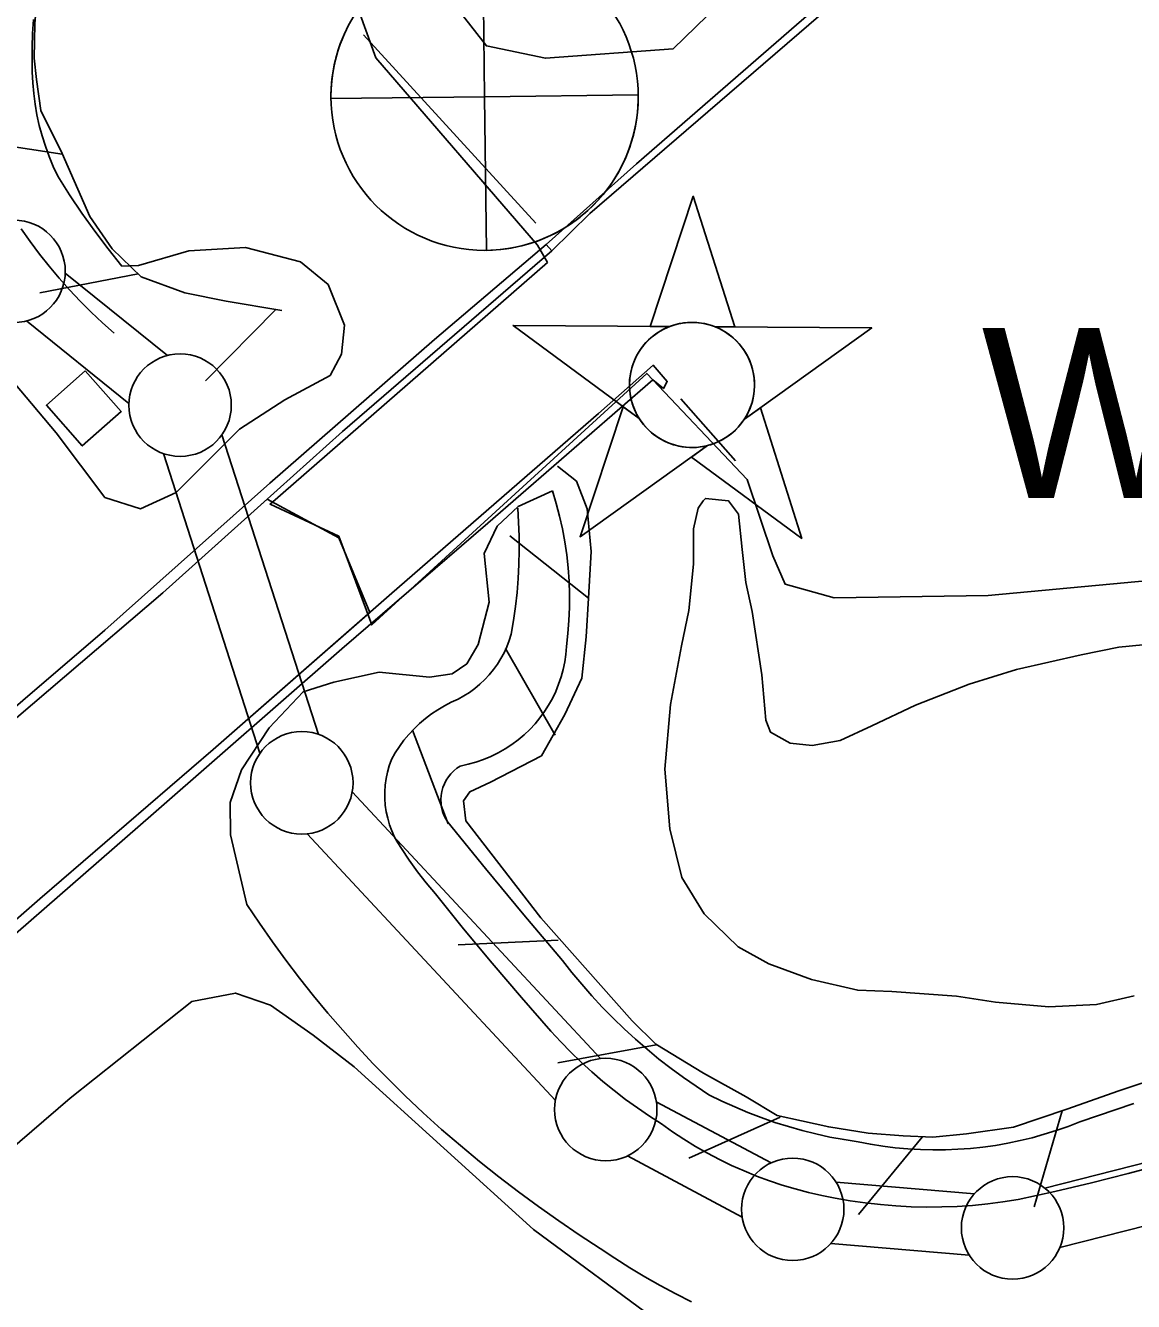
# Model space of a CAD drawing. Extents: x 3704301 to 3742427, y 506229 to 532009.
# Drawn here: x 3712214 to 3712754, y 517076 to 517698 of the extents above; entities that cross this region are included whole.
import ezdxf

# ---------------------------------------------------------------- set-up
doc = ezdxf.new("R2010")
doc.units = 0
for name, color, linetype in [('V-BLDG-OTLN', 7, 'Continuous'), ('V-CHAN-NAID', 7, 'Continuous'), ('V-FLOD-BASE', 7, 'Continuous'), ('V-LEVE-TOET', 7, 'Continuous'), ('V-RIVR-EDGE', 7, 'Continuous'), ('V-RIVR-GAGE', 7, 'Continuous'), ('V-RIVR-GAGE-IDEN', 7, 'Continuous'), ('V-RRAP-FSHR', 7, 'Continuous'), ('V-SITE-VEGE', 7, 'Continuous'), ('V-SURV-LINE', 7, 'Continuous'), ('V-TRAN-LOCK', 7, 'Continuous')]:
    doc.layers.add(name, color=color, linetype=linetype)

msp = doc.modelspace()

# ---------------------------------------------------------------- linework, layer by layer
at = {"layer": 'V-BLDG-OTLN'}
msp.add_lwpolyline([(3712242.72, 517529.92), (3712260.27, 517510.1), (3712241.29, 517493.31), (3712223.75, 517513.13)], close=True, dxfattribs=at)
at = {"layer": 'V-CHAN-NAID'}
for points in [[(3712528.03, 517551.57), (3712518.44, 517551.64), (3712539.56, 517615.12), (3712559.79, 517551.35), (3712550.2, 517551.42), (3712548.62, 517551.99), (3712546.53, 517552.61), (3712544.49, 517553.07), (3712542.45, 517553.37), (3712541.29, 517553.49), (3712539.75, 517553.57), (3712538.03, 517553.57), (3712536.66, 517553.5), (3712534.75, 517553.29), (3712533.39, 517553.08), (3712531.6, 517552.69), (3712530.08, 517552.27), (3712529.04, 517551.94)], [(3712528.03, 517551.57), (3712451.54, 517552.11), (3712513.1, 517506.72), (3712511.99, 517508.62), (3712511.18, 517510.25), (3712510.35, 517512.22), (3712509.66, 517514.28), (3712509.29, 517515.6), (3712508.93, 517517.22), (3712508.69, 517518.67), (3712508.5, 517520.27), (3712508.39, 517522), (3712508.38, 517523.58), (3712508.48, 517525.66), (3712508.67, 517527.28), (3712509.06, 517529.48), (3712509.54, 517531.4), (3712510.14, 517533.29), (3712510.8, 517534.97), (3712511.52, 517536.56), (3712512.34, 517538.09), (3712513.4, 517539.83), (3712514.43, 517541.3), (3712515.43, 517542.57), (3712516.43, 517543.71), (3712517.74, 517545.05), (3712518.79, 517546.02), (3712520.51, 517547.41), (3712521.72, 517548.28), (3712523.41, 517549.35), (3712525.14, 517550.3), (3712526.59, 517550.98)], [(3712550.2, 517551.42), (3712626.69, 517550.87), (3712564.49, 517506.35), (3712565.4, 517507.84), (3712566.38, 517509.69), (3712567.1, 517511.27), (3712567.83, 517513.23), (3712568.38, 517515.01), (3712568.78, 517516.65), (3712569.14, 517518.66), (3712569.32, 517520.23), (3712569.45, 517522.44), (3712569.42, 517524.5), (3712569.23, 517526.72), (3712568.96, 517528.48), (3712568.47, 517530.71), (3712567.83, 517532.85), (3712567.08, 517534.83), (3712566.44, 517536.28), (3712565.43, 517538.19), (3712564.37, 517539.92), (3712563.15, 517541.62), (3712561.89, 517543.16), (3712560.62, 517544.52), (3712558.99, 517546.05), (3712557.24, 517547.47), (3712555.56, 517548.64), (3712553.67, 517549.78), (3712552.2, 517550.54)], [(3712546.46, 517493.45), (3712484.26, 517448.92), (3712505.38, 517512.41), (3712513.1, 517506.72), (3712513.73, 517505.75), (3712515.12, 517503.89), (3712516.33, 517502.48), (3712517.8, 517500.97), (3712519.19, 517499.72), (3712520.64, 517498.57), (3712522.04, 517497.58), (3712523.72, 517496.54), (3712525.44, 517495.63), (3712527.23, 517494.82), (3712528.67, 517494.27), (3712530.3, 517493.74), (3712532.53, 517493.17), (3712534.06, 517492.89), (3712536.08, 517492.63), (3712537.62, 517492.53), (3712539.48, 517492.5), (3712541.17, 517492.58), (3712542.88, 517492.76), (3712544.78, 517493.07)], [(3712564.49, 517506.35), (3712572.29, 517511.93), (3712592.51, 517448.16), (3712538.66, 517487.86), (3712546.46, 517493.45), (3712548.13, 517493.92), (3712549.74, 517494.48), (3712551.9, 517495.4), (3712553.63, 517496.28), (3712555.5, 517497.39), (3712557.24, 517498.61), (3712558.79, 517499.85), (3712560.08, 517501.02), (3712561.46, 517502.44), (3712562.66, 517503.84), (3712563.78, 517505.31)]]:
    msp.add_lwpolyline(points, close=True, dxfattribs=at)
msp.add_circle((3712538.91, 517523.04), 30.54, dxfattribs=at)
at = {"layer": 'V-FLOD-BASE'}
for points in [[(3712256.79, 517548.29), (3712251.12, 517553.34), (3712245.59, 517558.55), (3712240.21, 517563.92), (3712235, 517569.45), (3712229.94, 517575.12), (3712225.05, 517580.94), (3712220.34, 517586.89), (3712215.79, 517592.98), (3712211.43, 517599.2)], [(3712453.84, 517462.84), (3712454.3, 517456), (3712454.56, 517449.15), (3712454.61, 517442.29), (3712454.46, 517435.43), (3712454.11, 517428.59), (3712453.55, 517421.75), (3712452.8, 517414.93), (3712451.83, 517408.14), (3712450.68, 517401.38), (3712449.69, 517398.3), (3712448.52, 517395.28), (3712447.16, 517392.34), (3712445.61, 517389.48), (3712443.89, 517386.74), (3712442, 517384.11), (3712439.96, 517381.6), (3712437.75, 517379.22), (3712435.4, 517376.99), (3712432.92, 517374.91), (3712430.31, 517372.98), (3712427.58, 517371.23), (3712424.75, 517369.65), (3712421.35, 517368.14), (3712418.04, 517366.43), (3712414.83, 517364.53), (3712411.73, 517362.46), (3712408.76, 517360.21), (3712405.92, 517357.79), (3712403.23, 517355.21), (3712400.69, 517352.49), (3712398.31, 517349.62), (3712396.1, 517346.62), (3712394.06, 517343.5), (3712392.21, 517340.27), (3712391.11, 517337.2), (3712390.24, 517334.07), (3712389.58, 517330.89), (3712389.14, 517327.66), (3712388.93, 517324.41), (3712388.95, 517321.16), (3712389.2, 517317.92), (3712389.67, 517314.7), (3712390.37, 517311.52), (3712391.28, 517308.41), (3712392.41, 517305.36), (3712393.75, 517302.39), (3712395.3, 517299.54), (3712397.04, 517296.79), (3712400.91, 517291.04), (3712404.97, 517285.43), (3712409.22, 517279.95), (3712413.64, 517274.61), (3712427.42, 517257.6), (3712441.42, 517240.76), (3712455.63, 517224.1), (3712470.05, 517207.63), (3712474.84, 517202.43), (3712479.78, 517197.38), (3712484.87, 517192.47), (3712490.09, 517187.7), (3712495.44, 517183.08), (3712500.92, 517178.62), (3712506.52, 517174.32), (3712512.25, 517170.17), (3712518.09, 517166.19), (3712524.04, 517162.38), (3712529.46, 517158.54), (3712534.99, 517154.88), (3712540.65, 517151.4), (3712546.41, 517148.11), (3712552.28, 517145.01), (3712558.25, 517142.11), (3712564.31, 517139.4), (3712570.45, 517136.89), (3712576.67, 517134.59), (3712582.97, 517132.49), (3712589.33, 517130.59), (3712595.75, 517128.91), (3712602.22, 517127.44), (3712608.74, 517126.18), (3712616.11, 517124.88), (3712623.52, 517123.8), (3712630.96, 517122.95), (3712638.42, 517122.32), (3712645.89, 517121.92), (3712653.38, 517121.74), (3712660.86, 517121.8), (3712668.34, 517122.08), (3712675.81, 517122.58), (3712683.26, 517123.31), (3712690.69, 517124.27), (3712698.08, 517125.45)], [(3712698.08, 517125.45), (3712716.03, 517129.43), (3712733.92, 517133.67), (3712751.75, 517138.16), (3712769.52, 517142.9)]]:
    msp.add_lwpolyline(points, dxfattribs=at)
at = {"layer": 'V-LEVE-TOET'}
for points in [[(3712260.59, 517581.01), (3712253.89, 517589.46), (3712247.41, 517598.08), (3712241.14, 517606.87), (3712235.1, 517615.8), (3712229.29, 517624.89), (3712227.06, 517629.68), (3712225.05, 517634.57), (3712223.25, 517639.53), (3712221.67, 517644.57), (3712220.31, 517649.68), (3712219.16, 517654.84), (3712218.25, 517660.04), (3712217.56, 517665.28), (3712217.1, 517670.55), (3712216.87, 517675.82), (3712216.86, 517681.11), (3712216.84, 517687.87), (3712217.03, 517694.64), (3712217.42, 517701.39)], [(3712199.16, 517534.44), (3712228.53, 517499.68), (3712252.35, 517468.08), (3712269.77, 517462.58), (3712287.17, 517470.54), (3712301.38, 517484.82), (3712317.97, 517501.48), (3712340.09, 517515.78), (3712362.23, 517527.71), (3712367.75, 517538.01), (3712369.29, 517552.26), (3712361.33, 517572.03), (3712347.85, 517583.08), (3712320.92, 517590.14), (3712293.22, 517588.49), (3712268.7, 517581.31), (3712260.59, 517581.01)], [(3712321.58, 517269.45), (3712313.59, 517303.47), (3712313.55, 517319.3), (3712319.05, 517335.14), (3712332.46, 517355.75), (3712349.04, 517373.21), (3712364.07, 517377.99), (3712386.22, 517382.79), (3712410.76, 517380.48), (3712421.84, 517382.09), (3712428.95, 517386.85), (3712434.47, 517396.36), (3712439.96, 517416.96), (3712437.53, 517440.7), (3712443.83, 517454.17), (3712454.1, 517463.69), (3712470.83, 517471.39)], [(3712425.78, 517337.04), (3712429.61, 517337.88), (3712433.39, 517338.94), (3712437.1, 517340.24), (3712440.72, 517341.75), (3712444.24, 517343.47), (3712447.66, 517345.41), (3712450.95, 517347.54), (3712454.11, 517349.87), (3712456.99, 517352.29), (3712459.72, 517354.89), (3712462.29, 517357.64), (3712464.68, 517360.55), (3712466.9, 517363.59), (3712468.93, 517366.77), (3712470.76, 517370.06), (3712472.39, 517373.45), (3712473.81, 517376.94), (3712475.02, 517380.51), (3712476.01, 517384.14), (3712476.77, 517387.82), (3712477.32, 517391.55), (3712477.64, 517395.3), (3712478.35, 517401.68), (3712478.83, 517408.08), (3712479.08, 517414.49), (3712479.1, 517420.91), (3712478.88, 517427.32), (3712478.43, 517433.72), (3712477.74, 517440.1), (3712476.82, 517446.45), (3712475.66, 517452.76), (3712474.28, 517459.03), (3712472.67, 517465.24), (3712470.83, 517471.39)], [(3712754.57, 517172.26), (3712728.24, 517163.34), (3712722.53, 517161.12), (3712716.75, 517159.1), (3712710.9, 517157.27), (3712705, 517155.63), (3712699.05, 517154.18), (3712693.05, 517152.94), (3712687.02, 517151.89), (3712680.95, 517151.04), (3712674.86, 517150.39), (3712668.75, 517149.95), (3712662.63, 517149.7), (3712656.5, 517149.66), (3712650.38, 517149.82), (3712644.26, 517150.18), (3712638.16, 517150.74), (3712632.08, 517151.5), (3712626.03, 517152.46), (3712620.02, 517153.62), (3712613.12, 517154.68), (3712606.26, 517155.95), (3712599.44, 517157.43), (3712592.67, 517159.12), (3712585.95, 517161.01), (3712579.3, 517163.11), (3712572.71, 517165.41), (3712566.2, 517167.92), (3712559.77, 517170.62), (3712553.42, 517173.52), (3712547.17, 517176.61), (3712540.89, 517180.72), (3712534.73, 517184.99), (3712528.68, 517189.43), (3712522.76, 517194.03), (3712516.96, 517198.79), (3712511.29, 517203.71), (3712505.76, 517208.77), (3712500.37, 517213.99), (3712495.12, 517219.35), (3712490.02, 517224.85), (3712485.07, 517230.48), (3712480.27, 517236.25), (3712475.64, 517242.15), (3712456.79, 517264.47), (3712438.15, 517286.96), (3712419.7, 517309.61), (3712418.67, 517311.29), (3712417.82, 517313.06), (3712417.16, 517314.91), (3712416.69, 517316.82), (3712416.41, 517318.77), (3712416.34, 517320.74), (3712416.47, 517322.7), (3712416.79, 517324.64), (3712417.32, 517326.54), (3712418.03, 517328.37), (3712418.93, 517330.12), (3712420, 517331.77), (3712421.23, 517333.3), (3712422.62, 517334.7), (3712424.14, 517335.95), (3712425.78, 517337.04)], [(3712321.58, 517269.45), (3712327.75, 517260.29), (3712334.09, 517251.24), (3712340.6, 517242.33), (3712347.3, 517233.55), (3712354.17, 517224.9), (3712361.21, 517216.39), (3712368.41, 517208.03), (3712375.79, 517199.8), (3712383.32, 517191.73), (3712391.01, 517183.81), (3712398.86, 517176.04), (3712407.7, 517167.78), (3712416.71, 517159.7), (3712425.87, 517151.79), (3712435.18, 517144.05), (3712444.64, 517136.51), (3712454.25, 517129.14), (3712463.99, 517121.96), (3712473.88, 517114.98), (3712483.9, 517108.18), (3712494.04, 517101.58), (3712501.23, 517096.8), (3712508.53, 517092.18), (3712515.93, 517087.73), (3712523.43, 517083.46), (3712531.03, 517079.36), (3712538.73, 517075.44)]]:
    msp.add_lwpolyline(points, dxfattribs=at)
at = {"layer": 'V-RIVR-EDGE'}
for points in [[(3712562.88, 517719.47), (3712529.79, 517687.13), (3712467.34, 517682.49), (3712438.54, 517688.56), (3712406.23, 517730.06)], [(3712371.98, 517717.54), (3712384.5, 517682.69), (3712463.51, 517591.25), (3712468.3, 517582.83), (3712332.93, 517464.9), (3712366.51, 517449.21), (3712382.61, 517405.94), (3712516.79, 517528.68), (3712565.89, 517476.93), (3712578.4, 517439.68), (3712584.37, 517425.86), (3712608.37, 517419.19), (3712683.41, 517420.21), (3712783.09, 517429.57)]]:
    msp.add_lwpolyline(points, dxfattribs=at)
at = {"layer": 'V-RIVR-GAGE'}
msp.add_lwpolyline([(3712436.75, 517738.73), (3712437.67, 517663.73), (3712362.67, 517662.82), (3712362.68, 517664.92), (3712362.76, 517667.5), (3712362.97, 517670.49), (3712363.3, 517673.45), (3712363.71, 517676.23), (3712364.28, 517679.22), (3712364.87, 517681.8), (3712365.51, 517684.18), (3712366.24, 517686.6), (3712367.17, 517689.35), (3712368.08, 517691.7), (3712369.05, 517694.02), (3712370.22, 517696.54), (3712371.61, 517699.26)], dxfattribs=at)
msp.add_lwpolyline([(3712438.58, 517588.74), (3712437.67, 517663.73), (3712512.66, 517664.65), (3712512.65, 517661.99), (3712512.5, 517658.83), (3712512.29, 517656.24), (3712511.98, 517653.63), (3712511.49, 517650.5), (3712510.88, 517647.49), (3712510.07, 517644.16), (3712509.45, 517642), (3712508.52, 517639.14), (3712507.43, 517636.21), (3712506.37, 517633.65), (3712505.22, 517631.15), (3712503.97, 517628.68), (3712502.66, 517626.3), (3712501.05, 517623.64), (3712499.58, 517621.41), (3712497.5, 517618.52), (3712495.4, 517615.86), (3712492.81, 517612.9), (3712490.55, 517610.55), (3712488.09, 517608.22), (3712485.93, 517606.33), (3712484.31, 517605), (3712481.68, 517603.01), (3712479.79, 517601.68), (3712477.29, 517600.06), (3712474.65, 517598.49), (3712471.95, 517597.03), (3712469.84, 517595.99), (3712467.59, 517594.96), (3712464.99, 517593.89), (3712462.29, 517592.89), (3712459.03, 517591.84), (3712455.88, 517590.98), (3712453.46, 517590.41), (3712450.71, 517589.88), (3712448.33, 517589.5), (3712445.54, 517589.15), (3712443.35, 517588.95), (3712440.78, 517588.8)], close=True, dxfattribs=at)
msp.add_circle((3712437.67, 517663.73), 75, dxfattribs=at)
at = {"layer": 'V-RRAP-FSHR'}
for p, q in [((3712462.61, 517602.04), (3712378.59, 517693.94)), ((3712231.54, 517635.71), (3712183.26, 517643.02)), ((3712268.49, 517577.29), (3712220.56, 517567.96)), ((3712335.77, 517559.83), (3712301.41, 517525.13)), ((3712533.51, 517516.23), (3712560.19, 517486.03)), ((3712488.34, 517419.01), (3712450.06, 517449.32)), ((3712472.05, 517352.08), (3712447.8, 517394.47)), ((3712419.85, 517308.9), (3712402.48, 517354.54)), ((3712473.55, 517252.05), (3712424.77, 517249.74)), ((3712521.47, 517201), (3712473.46, 517192.1)), ((3712581.9, 517165.67), (3712537.36, 517145.66)), ((3712719.57, 517168.8), (3712705.93, 517121.91)), ((3712651.2, 517155.85), (3712620.17, 517118.15))]:
    msp.add_line(p, q, dxfattribs=at)
for points in [[(3712338.7, 517559.33), (3712311.45, 517564), (3712291.42, 517568.06), (3712270.01, 517575.82), (3712255.89, 517589.45), (3712244.97, 517605.27), (3712231.4, 517635.98), (3712220.99, 517656.96), (3712218.86, 517672.1), (3712217.8, 517682.51), (3712218.08, 517699.35), (3712219.93, 517721.82), (3712224.17, 517740.02), (3712231.45, 517756.78), (3712240.92, 517776.03), (3712252.09, 517792.87), (3712282.45, 517826.16), (3712445.39, 517976.28), (3712728.44, 518220.74), (3713145.32, 518580.93)], [(3712952.25, 518414.11), (3712728.44, 518220.74), (3712445.39, 517976.28), (3712282.45, 517826.16), (3712252.09, 517792.87), (3712240.92, 517776.03), (3712231.45, 517756.78), (3712224.17, 517740.02), (3712219.93, 517721.82), (3712218.08, 517699.35), (3712217.8, 517682.51), (3712218.86, 517672.1), (3712220.99, 517656.96), (3712231.4, 517635.98), (3712244.97, 517605.27), (3712255.89, 517589.45), (3712270.01, 517575.82), (3712291.42, 517568.06), (3712311.45, 517564), (3712338.7, 517559.33)], [(3712473.26, 517483.45), (3712482.5, 517476.01), (3712487.82, 517462.54), (3712489.68, 517441.71), (3712488.34, 517418.96), (3712487.18, 517400.09), (3712485.19, 517379.97), (3712476.82, 517362.22), (3712465.49, 517342.02), (3712440.52, 517329.21), (3712430.44, 517324.51), (3712427.37, 517319.99), (3712428.47, 517310.34), (3712465.1, 517262.97), (3712509.63, 517212.64), (3712521.27, 517201.2), (3712544.45, 517187.13), (3712565.41, 517175.51), (3712580.53, 517166.49), (3712592.33, 517163.86), (3712605.67, 517160.89), (3712624.97, 517157.9), (3712642.02, 517156.57), (3712656.5, 517155.88), (3712672.91, 517157.43), (3712695.88, 517160.74), (3712721.96, 517169.61), (3712747.27, 517178.52), (3712769.92, 517185.99)], [(3712769.92, 517185.99), (3712747.27, 517178.52), (3712721.96, 517169.61), (3712695.88, 517160.74), (3712672.91, 517157.43), (3712656.5, 517155.88), (3712642.02, 517156.57), (3712624.97, 517157.9), (3712605.67, 517160.89), (3712592.33, 517163.86), (3712580.53, 517166.49), (3712565.41, 517175.51), (3712544.45, 517187.13), (3712521.27, 517201.2), (3712509.63, 517212.64), (3712465.1, 517262.97), (3712428.47, 517310.34), (3712427.37, 517319.99), (3712430.44, 517324.51), (3712440.52, 517329.21), (3712465.49, 517342.02), (3712476.82, 517362.22), (3712485.19, 517379.97), (3712487.18, 517400.09), (3712488.34, 517418.96), (3712489.68, 517441.71), (3712487.82, 517462.54), (3712482.5, 517476.01), (3712473.26, 517483.45)]]:
    msp.add_lwpolyline(points, dxfattribs=at)
at = {"layer": 'V-SITE-VEGE'}
for points in [[(3712754.79, 517224.92), (3712736.36, 517220.71), (3712713.17, 517219.46), (3712687, 517221.78), (3712667.97, 517224.71), (3712636.44, 517227.01), (3712619.79, 517227.56), (3712597.18, 517232.86), (3712576.35, 517240.54), (3712561.47, 517248.83), (3712544.78, 517264.85), (3712534.03, 517282.66), (3712528.03, 517306.43), (3712525.58, 517335.57), (3712528.48, 517367.09), (3712533.76, 517395.65), (3712537.29, 517412.9), (3712539.61, 517435.5), (3712539.57, 517452.75), (3712541.93, 517462.86), (3712544.3, 517466.44), (3712545.48, 517467.63), (3712556.78, 517466.47), (3712561.56, 517459.94), (3712563.38, 517442.7), (3712565.2, 517426.65), (3712568.21, 517412.38), (3712573.04, 517381.47), (3712574.88, 517359.47), (3712577.27, 517353.53), (3712586.8, 517348.2), (3712597.5, 517347.04), (3712611.18, 517349.45), (3712626.62, 517356.62), (3712648, 517366.78), (3712674.15, 517376.95), (3712697.32, 517384.15), (3712728.82, 517391.36)], [(3712728.82, 517391.36), (3712747.25, 517394.97), (3712784.1, 517398.62)], [(3712166.15, 517115.49), (3712235.3, 517174.95), (3712294.7, 517222.09), (3712316.02, 517226.24), (3712333.15, 517220.29), (3712353.98, 517205.59), (3712374, 517190.14), (3712461.48, 517110.82), (3712523.13, 517065.18)]]:
    msp.add_lwpolyline(points, dxfattribs=at)
at = {"layer": 'V-SURV-LINE'}
for points in [[(3712232.95, 517577.63), (3712282.89, 517537.4)], [(3712264.08, 517514.03), (3712214.13, 517554.26)], [(3712309.45, 517498.76), (3712356.59, 517352.45)], [(3712328.03, 517343.26), (3712280.89, 517489.56)], [(3712373.04, 517324.41), (3712494.18, 517194.21)], [(3712472.21, 517173.79), (3712351.07, 517303.98)], [(3712521.5, 517173.2), (3712577.51, 517143.31)], [(3712711.08, 517131.06), (3712882.25, 517174.57)], [(3712563.41, 517116.83), (3712507.39, 517146.72)], [(3712889.63, 517145.49), (3712718.46, 517101.99)], [(3712609.26, 517133.93), (3712676.77, 517128.23)], [(3712674.25, 517098.34), (3712606.73, 517104.04)]]:
    msp.add_lwpolyline(points, dxfattribs=at)
for centre in [(3712207.98, 517578.48), (3712289.04, 517513.18), (3712348.44, 517328.83), (3712496.81, 517169.37), (3712588.09, 517120.66), (3712695.41, 517111.6)]:
    msp.add_circle(centre, 25, dxfattribs=at)
at = {"layer": 'V-TRAN-LOCK'}
for points in [[(3712467.66, 517591.59), (3712511.88, 517631.01), (3712589.99, 517698.74), (3712680.23, 517776.87), (3712774.74, 517859.66), (3712867.12, 517939.94), (3712919.55, 517984.38), (3712921.7, 517981.53), (3712856.08, 517925.26), (3712753.72, 517834.95), (3712658.13, 517752.52), (3712557.19, 517665.42), (3712489.07, 517606.65), (3712470.53, 517588.55), (3712467.66, 517591.59)], [(3711988.39, 517169.27), (3712079.74, 517249.01), (3712184.39, 517339.62), (3712280.53, 517421.59), (3712368.31, 517500.24), (3712470.53, 517588.55), (3712467.66, 517591.59), (3712413.24, 517545.15), (3712332.78, 517475.18), (3712252.27, 517403.43), (3712133.14, 517301.38), (3712027.9, 517210.78), (3711982.52, 517170.61)], [(3712162.86, 517215.23), (3712275.99, 517313.89), (3712367.96, 517394.2), (3712439.32, 517455.55), (3712519.78, 517525.53), (3712524.99, 517521.25), (3712526.85, 517524.75), (3712519.97, 517532.62), (3712493.34, 517509.09), (3712392.32, 517421.33), (3712305.19, 517345.03), (3712220.52, 517272.21), (3712111.61, 517176.98)], [(3712184.39, 517339.62), (3712280.53, 517421.59), (3712331.48, 517467.25), (3712366.54, 517448.34), (3712381.63, 517411.98), (3712305.19, 517345.03), (3712220.52, 517272.21), (3712111.61, 517176.98)], [(3712331.48, 517467.25), (3712366.54, 517448.34), (3712381.63, 517411.98)]]:
    msp.add_lwpolyline(points, dxfattribs=at)

# ---------------------------------------------------------------- texts
at = {"layer": 'V-RIVR-GAGE-IDEN'}
msp.add_text('WEST ALGIERS', height=83, dxfattribs=at).set_placement((3712680.23, 517467.84))

doc.saveas('drawing.dxf')
